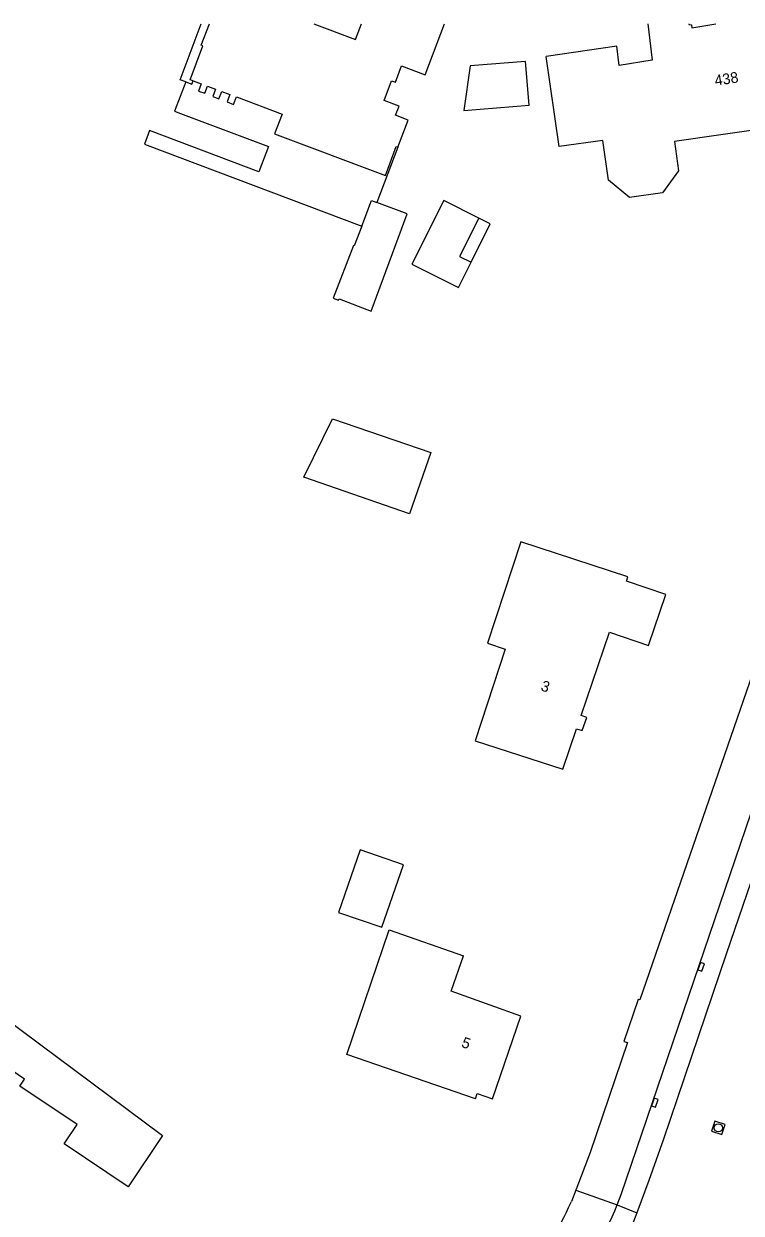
# Model space of a CAD drawing. Extents: x 131000 to 133013, y 393000 to 396501.
# Drawn here: x 131501.1 to 131568.1, y 396389 to 396500 of the extents above; entities that cross this region are included whole.
import ezdxf

# ---------------------------------------------------------------- set-up
doc = ezdxf.new("R2010")
doc.units = 0
for name, color, linetype in [('gg-anno-huisnummerreeks BGT', 7, 'Continuous'), ('gg-bbg-bijgebouw', 7, 'Continuous'), ('gg-bbg-gedigitaliseerde bebouwing', 7, 'Continuous'), ('gg-bbg-gedigitaliseerde bijgebouw', 7, 'Continuous'), ('gg-bbg-hoofdgebouw', 7, 'Continuous'), ('gg-bbg-luifel en loopbrug', 7, 'Continuous'), ('gg-bbg-onder overbouw', 7, 'Continuous'), ('gg-bbg-pand overbouw', 7, 'Continuous'), ('gg-knt-verharding', 7, 'Continuous'), ('gg-knt-verharding nz', 7, 'Continuous'), ('gt-bbg-plantopografie pand', 7, 'Continuous'), ('gt-grn-weggrens', 7, 'Continuous'), ('gt-symb-kolk', 7, 'Continuous'), ('gt-symb-rioolschacht', 7, 'Continuous')]:
    doc.layers.add(name, color=color, linetype=linetype)

# ---------------------------------------------------------------- blocks, each defined once
blk = doc.blocks.new('gt0-KOLK')
at = {"layer": 'gt-symb-kolk'}
blk.add_lwpolyline([(0, 0), (0.37, 0), (0.37, 0.4), (-0.38, 0.4), (-0.38, 0), (0, 0)], dxfattribs=at)
blk = doc.blocks.new('gt0-RS')
at = {"layer": 'gt-symb-rioolschacht'}
blk.add_lwpolyline([(-0.5, -0.5), (0.5, -0.5), (0.5, 0.5), (-0.5, 0.5)], close=True, dxfattribs=at)
blk.add_circle((0, 0), 0.375, dxfattribs=at)

msp = doc.modelspace()

# ---------------------------------------------------------------- linework, layer by layer
at = {"layer": 'gg-bbg-bijgebouw'}
for points in [[(131532.65, 396481.11), (131531.95, 396479.27), (131531.87, 396479.3), (131529.99, 396474.38), (131530.48, 396474.19), (131530.53, 396474.31), (131533.51, 396473.17), (131536.9, 396482.25), (131534.06, 396483.32)], [(131532.65, 396481.11), (131533.55, 396483.51), (131534.06, 396483.32)]]:
    msp.add_lwpolyline(points, dxfattribs=at)
at = {"layer": 'gg-bbg-gedigitaliseerde bebouwing'}
for p, q in [((131531.24, 396403.77), (131535.21, 396415.4)), ((131543.28, 396399.65), (131531.24, 396403.77))]:
    msp.add_line(p, q, dxfattribs=at)
for points in [[(131571.15, 396490.34), (131561.85, 396489.01), (131562.24, 396486.26), (131560.73, 396484.23), (131557.64, 396483.79), (131555.68, 396485.4), (131555.15, 396489.11), (131551.07, 396488.53), (131549.87, 396496.96)], [(131557.51, 396448.37), (131547.5, 396451.65), (131544.39, 396442.17), (131546.05, 396441.62), (131543.24, 396433.06), (131551.43, 396430.4)]]:
    msp.add_lwpolyline(points, dxfattribs=at)
at = {"layer": 'gg-bbg-gedigitaliseerde bijgebouw'}
for points in [[(131543.58, 396481.86), (131540.32, 396483.51), (131537.33, 396477.57), (131541.67, 396475.39), (131542.86, 396477.75)], [(131543.58, 396481.86), (131541.78, 396478.29), (131542.86, 396477.75)], [(131527.25, 396457.68), (131529.92, 396463.12), (131539.1, 396459.98), (131537.1, 396454.26), (131527.25, 396457.68)], [(131530.47, 396417.04), (131534.51, 396415.65), (131536.53, 396421.49), (131532.49, 396422.89), (131530.47, 396417.04)], [(131497.06, 396404.23), (131499.24, 396407.23), (131514.05, 396396.21), (131510.82, 396391.42), (131504.85, 396395.45), (131506.05, 396397.23), (131500.71, 396400.83), (131501.15, 396401.47), (131497.06, 396404.23)]]:
    msp.add_lwpolyline(points, dxfattribs=at)
at = {"layer": 'gg-bbg-hoofdgebouw'}
msp.add_line((131535.21, 396415.4), (131542.15, 396413), dxfattribs=at)
for points in [[(131528.18, 396500), (131532.07, 396498.53), (131532.62, 396500)], [(131536.02, 396488.47), (131536.99, 396491.01), (131535.81, 396491.46), (131536.13, 396492.3), (131534.73, 396492.83), (131535.42, 396494.69), (131535.8, 396494.55), (131536.37, 396496.07), (131538.58, 396495.24), (131540.37, 396500)], [(131559.35, 396500), (131559.76, 396496.59), (131556.69, 396496.1), (131556.46, 396497.9), (131549.87, 396496.96)], [(131563.18, 396500), (131563.19, 396499.92), (131563.43, 396499.91), (131563.47, 396499.63), (131565.73, 396500)], [(131516.91, 396494.67), (131517.65, 396494.4), (131517.4, 396493.72), (131517.98, 396493.51), (131518.23, 396494.18), (131518.99, 396493.89), (131518.73, 396493.21), (131519.31, 396493), (131519.57, 396493.67), (131520.31, 396493.39), (131520.06, 396492.71), (131520.68, 396492.48), (131520.94, 396493.17), (131525.21, 396491.57), (131524.5, 396489.73), (131534.85, 396485.84), (131535.86, 396488.53), (131536.02, 396488.47)], [(131551.43, 396430.4), (131552.71, 396434.19), (131553.24, 396434.01), (131553.66, 396435.23), (131553.13, 396435.42), (131555.77, 396443.2), (131559.44, 396441.97), (131561.04, 396446.72), (131557.37, 396447.96), (131557.51, 396448.37)], [(131543.28, 396399.65), (131543.44, 396400.13), (131544.87, 396399.64), (131547.51, 396407.36), (131541, 396409.7), (131542.15, 396413)]]:
    msp.add_lwpolyline(points, dxfattribs=at)
at = {"layer": 'gg-bbg-luifel en loopbrug'}
msp.add_line((131536.02, 396488.47), (131534.06, 396483.32), dxfattribs=at)
for points in [[(131516.2, 396494.57), (131515.68, 396493.21), (131515.15, 396491.83), (131515.73, 396491.61), (131523.93, 396488.53), (131523.03, 396486.19), (131512.81, 396490.03), (131512.34, 396488.75), (131532.65, 396481.11)], [(131542.86, 396477.75), (131544.65, 396481.33), (131543.58, 396481.86)]]:
    msp.add_lwpolyline(points, dxfattribs=at)
at = {"layer": 'gg-bbg-onder overbouw'}
msp.add_lwpolyline([(131516.91, 396494.67), (131516.63, 396494.78), (131517.81, 396497.94), (131517.65, 396498), (131518.41, 396500)], dxfattribs=at)
at = {"layer": 'gg-bbg-pand overbouw'}
for points in [[(131516.2, 396494.57), (131515.68, 396494.76), (131517.66, 396500)], [(131516.2, 396494.57), (131516.79, 396494.35), (131516.91, 396494.67)]]:
    msp.add_lwpolyline(points, dxfattribs=at)
at = {"layer": 'gg-knt-verharding'}
msp.add_line((131552.64, 396391.1), (131552.23, 396390.04), dxfattribs=at)
for points in [[(131556.51, 396389.73), (131556.88, 396390.7), (131574.34, 396441.97), (131577.58, 396452.09), (131578.63, 396456.49), (131579.8, 396462.41), (131581.02, 396469.8), (131584.64, 396500)], [(131577.73, 396464.75), (131577.91, 396464.72), (131558.63, 396408.89), (131558.45, 396408.92), (131557.11, 396404.99), (131557.46, 396404.89), (131553.99, 396394.62), (131552.64, 396391.1)]]:
    msp.add_lwpolyline(points, dxfattribs=at)
for centre, radius, start, end in [((131522.42, 396403.29), 32.62, 305.4896, 336.0348), ((131522.86, 396403.19), 36.24, 308.0703, 338.1948)]:
    msp.add_arc(centre, radius, start, end, dxfattribs=at)
at = {"layer": 'gg-knt-verharding nz'}
for points in [[(131583.21, 396471.53), (131581.72, 396461.77), (131581.01, 396457.73), (131580.21, 396453.73), (131579.15, 396449.91), (131575.3, 396438.32), (131571.33, 396426.68), (131566.69, 396413.14), (131560.82, 396395.86), (131559.46, 396392.01), (131558.34, 396389)], [(131558.34, 396389), (131558.04, 396388.2), (131557.96, 396388.02)]]:
    msp.add_lwpolyline(points, dxfattribs=at)
at = {"layer": 'gt-bbg-plantopografie pand'}
msp.add_lwpolyline([(131542.17, 396491.89), (131548.29, 396492.4), (131547.95, 396496.49), (131542.76, 396496.06), (131542.17, 396491.89)], dxfattribs=at)
at = {"layer": 'gt-grn-weggrens'}
for p, q in [((131552.64, 396391.1), (131556.51, 396389.73)), ((131556.51, 396389.73), (131558.34, 396389))]:
    msp.add_line(p, q, dxfattribs=at)

# ---------------------------------------------------------------- block references
at = {"layer": 'gt-symb-kolk'}
for p, rotation in [((131564.15, 396412.02), -108.77911787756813), ((131559.83, 396399.33), -108.90606099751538)]:
    msp.add_blockref('gt0-KOLK', p, dxfattribs=dict(at, rotation=rotation))
at = {"layer": 'gt-symb-rioolschacht', "rotation": 71.58316555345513}
msp.add_blockref('gt0-RS', (131565.95, 396396.93), dxfattribs=at)

# ---------------------------------------------------------------- texts
at = {"layer": 'gg-anno-huisnummerreeks BGT'}
for s, rotation, p in [('438', 8.8, (131565.68, 396494.2)), ('3', 341.3, (131549.3, 396437.79)), ('5', 341.1, (131541.89, 396404.5))]:
    msp.add_text(s, height=1, rotation=rotation, dxfattribs=at).set_placement(p)

doc.saveas('drawing.dxf')
